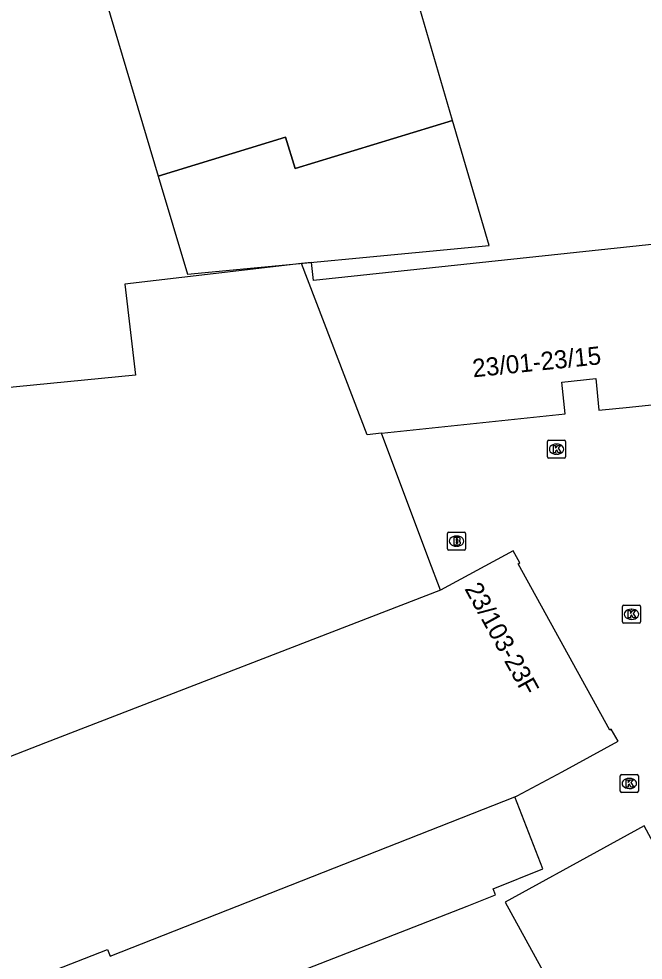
# Model space of a CAD drawing. Extents: x 161087 to 161922, y 382574 to 383873.
# Drawn here: x 161758.9 to 161793.4, y 382747 to 382799 of the extents above; entities that cross this region are included whole.
import ezdxf

# ---------------------------------------------------------------- set-up
doc = ezdxf.new("R2010")
doc.units = 0
for name, color, linetype in [('IMGEO_Brandkraan', 7, 'Continuous'), ('IMGEO_Kolk', 7, 'Continuous'), ('IMGEO_Pand', 7, 'Continuous'), ('IMGEO_Pand_nummerreeks', 7, 'Continuous'), ('IMGEO_Pand_overbouw', 7, 'Continuous')]:
    doc.layers.add(name, color=color, linetype=linetype)

msp = doc.modelspace()

# ---------------------------------------------------------------- linework, layer by layer
at = {"layer": 'IMGEO_Brandkraan'}
for p, q in [((161782.57, 382769.723), (161782.57, 382770.575)), ((161782.645, 382770.649), (161783.497, 382770.649)), ((161783.571, 382770.575), (161783.571, 382769.723)), ((161783.058, 382770.429), (161783.083, 382770.429)), ((161783.497, 382769.649), (161782.645, 382769.649)), ((161783.081, 382769.869), (161783.056, 382769.869))]:
    msp.add_line(p, q, dxfattribs=at)
for points in [[(161782.57, 382769.723), (161782.57, 382770.575)], [(161782.645, 382770.649), (161783.497, 382770.649)], [(161783.571, 382770.575), (161783.571, 382769.723)], [(161782.918, 382770.349), (161782.918, 382769.949), (161783.131, 382769.949)], [(161783.149, 382770.349), (161782.918, 382770.349)], [(161783.097, 382770.268), (161783.043, 382770.268), (161783.043, 382770.192)], [(161783.043, 382770.192), (161783.096, 382770.192)], [(161783.105, 382770.116), (161783.043, 382770.116), (161783.043, 382770.035)], [(161783.043, 382770.035), (161783.105, 382770.035)], [(161783.497, 382769.649), (161782.645, 382769.649)]]:
    msp.add_lwpolyline(points, dxfattribs=at)
for centre, radius, start, end in [((161782.647, 382770.573), 0.0765, 91.552, 178.448), ((161782.647, 382770.573), 0.0765, 91.552, 178.448), ((161783.495, 382770.573), 0.0765, 1.552, 88.448), ((161783.495, 382770.573), 0.0765, 1.552, 88.448), ((161783.098, 382770.23), 0.0379, 267.8285, 90.9355), ((161783.106, 382770.075), 0.0404, 269.8759, 90.5077), ((161783.153, 382770.204), 0.145, 59.4692, 91.5367), ((161783.178, 382770.251), 0.0922, 285.5137, 58.1501), ((161783.183, 382770.059), 0.105, 301.3115, 78.989), ((161782.647, 382769.725), 0.0765, 181.552, 268.448), ((161782.647, 382769.725), 0.0765, 181.552, 268.448), ((161783.137, 382770.2), 0.251, 268.6676, 293.5347), ((161783.495, 382769.725), 0.0765, 271.552, 358.448), ((161783.495, 382769.725), 0.0765, 271.552, 358.448)]:
    msp.add_arc(centre, radius, start, end, dxfattribs=at)
for centre, major_axis, ratio, start_param, end_param in [((161783.057, 382770.149), (-0.387, 0.002), 0.722429, 4.712389, 7.853982), ((161783.082, 382770.149), (-0.39, 0.002), 0.717154, 1.570796, 4.712389)]:
    msp.add_ellipse(centre, major_axis=major_axis, ratio=ratio, start_param=start_param, end_param=end_param, dxfattribs=at)
at = {"layer": 'IMGEO_Kolk'}
for p, q in [((161788.172, 382775.725), (161789.024, 382775.725)), ((161788.097, 382774.799), (161788.097, 382775.651)), ((161788.585, 382775.505), (161788.61, 382775.505)), ((161789.098, 382775.651), (161789.098, 382774.799)), ((161789.024, 382774.725), (161788.172, 382774.725)), ((161788.608, 382774.945), (161788.583, 382774.945)), ((161792.236, 382765.685), (161792.236, 382766.537)), ((161792.311, 382766.611), (161793.163, 382766.611)), ((161792.724, 382766.391), (161792.749, 382766.391)), ((161793.237, 382766.537), (161793.237, 382765.685)), ((161793.163, 382765.611), (161792.311, 382765.611)), ((161792.747, 382765.831), (161792.722, 382765.831)), ((161792.116, 382756.345), (161792.116, 382757.197)), ((161792.191, 382757.271), (161793.043, 382757.271)), ((161792.604, 382757.051), (161792.629, 382757.051)), ((161793.117, 382757.197), (161793.117, 382756.345)), ((161793.043, 382756.271), (161792.191, 382756.271)), ((161792.627, 382756.491), (161792.602, 382756.491))]:
    msp.add_line(p, q, dxfattribs=at)
for points in [[(161788.172, 382775.725), (161789.024, 382775.725)], [(161788.097, 382774.799), (161788.097, 382775.651)], [(161788.418, 382775.425), (161788.541, 382775.425), (161788.541, 382775.274), (161788.671, 382775.425), (161788.835, 382775.425), (161788.689, 382775.274), (161788.842, 382775.025), (161788.69, 382775.025), (161788.605, 382775.189), (161788.541, 382775.122), (161788.541, 382775.025), (161788.418, 382775.025), (161788.418, 382775.425)], [(161789.098, 382775.651), (161789.098, 382774.799)], [(161789.024, 382774.725), (161788.172, 382774.725)], [(161792.236, 382765.685), (161792.236, 382766.537)], [(161792.311, 382766.611), (161793.163, 382766.611)], [(161793.237, 382766.537), (161793.237, 382765.685)], [(161792.557, 382766.311), (161792.68, 382766.311), (161792.68, 382766.16), (161792.81, 382766.311), (161792.974, 382766.311), (161792.828, 382766.16), (161792.981, 382765.911), (161792.829, 382765.911), (161792.744, 382766.075), (161792.68, 382766.008), (161792.68, 382765.911), (161792.557, 382765.911), (161792.557, 382766.311)], [(161793.163, 382765.611), (161792.311, 382765.611)], [(161792.116, 382756.345), (161792.116, 382757.197)], [(161792.191, 382757.271), (161793.043, 382757.271)], [(161793.117, 382757.197), (161793.117, 382756.345)], [(161792.437, 382756.971), (161792.56, 382756.971), (161792.56, 382756.82), (161792.69, 382756.971), (161792.854, 382756.971), (161792.708, 382756.82), (161792.861, 382756.571), (161792.709, 382756.571), (161792.624, 382756.735), (161792.56, 382756.668), (161792.56, 382756.571), (161792.437, 382756.571), (161792.437, 382756.971)], [(161793.043, 382756.271), (161792.191, 382756.271)]]:
    msp.add_lwpolyline(points, dxfattribs=at)
for centre, start, end in [((161788.174, 382775.649), 91.552, 178.448), ((161788.174, 382775.649), 91.552, 178.448), ((161789.022, 382775.649), 1.552, 88.448), ((161789.022, 382775.649), 1.552, 88.448), ((161788.174, 382774.801), 181.552, 268.448), ((161788.174, 382774.801), 181.552, 268.448), ((161789.022, 382774.801), 271.552, 358.448), ((161789.022, 382774.801), 271.552, 358.448), ((161792.313, 382766.535), 91.552, 178.448), ((161792.313, 382766.535), 91.552, 178.448), ((161793.161, 382766.535), 1.552, 88.448), ((161793.161, 382766.535), 1.552, 88.448), ((161792.313, 382765.687), 181.552, 268.448), ((161792.313, 382765.687), 181.552, 268.448), ((161793.161, 382765.687), 271.552, 358.448), ((161793.161, 382765.687), 271.552, 358.448), ((161792.193, 382757.195), 91.552, 178.448), ((161792.193, 382757.195), 91.552, 178.448), ((161793.041, 382757.195), 1.552, 88.448), ((161793.041, 382757.195), 1.552, 88.448), ((161792.193, 382756.347), 181.552, 268.448), ((161792.193, 382756.347), 181.552, 268.448), ((161793.041, 382756.347), 271.552, 358.448), ((161793.041, 382756.347), 271.552, 358.448)]:
    msp.add_arc(centre, 0.0765, start, end, dxfattribs=at)
for centre, major_axis, ratio, start_param, end_param in [((161788.584, 382775.225), (-0.387, 0.002), 0.722429, 4.712389, 7.853982), ((161788.609, 382775.225), (-0.39, 0.002), 0.717154, 1.570796, 4.712389), ((161792.723, 382766.111), (-0.387, 0.002), 0.722429, 4.712389, 7.853982), ((161792.748, 382766.111), (-0.39, 0.002), 0.717154, 1.570796, 4.712389), ((161792.603, 382756.771), (-0.387, 0.002), 0.722429, 4.712389, 7.853982), ((161792.628, 382756.771), (-0.39, 0.002), 0.717154, 1.570796, 4.712389)]:
    msp.add_ellipse(centre, major_axis=major_axis, ratio=ratio, start_param=start_param, end_param=end_param, dxfattribs=at)
at = {"layer": 'IMGEO_Pand'}
for points in [[(161782.85, 382793.379), (161774.146, 382790.723), (161773.62, 382792.444), (161766.586, 382790.298), (161768.198, 382784.893), (161784.864, 382786.465), (161782.85, 382793.379)], [(161778.916, 382776.105), (161789.069, 382777.178), (161788.885, 382778.92), (161790.774, 382779.12), (161790.941, 382777.371), (161792.635, 382777.549), (161800.826, 382778.409), (161802.432, 382778.578), (161798.007, 382786.96), (161775.16, 382784.545), (161775.045, 382785.532), (161774.502, 382785.469)], [(161774.502, 382785.469), (161764.744, 382784.333), (161765.335, 382779.309), (161753.095, 382778.125)], [(161778.916, 382776.105), (161778.137, 382776.023), (161774.502, 382785.469)], [(161782.19, 382767.438), (161781.539, 382769.143), (161778.916, 382776.105)], [(161786.294, 382756.038), (161786.424, 382756.091), (161788.908, 382757.413), (161792.002, 382759.112), (161791.62, 382759.771), (161791.534, 382759.721), (161786.48, 382768.892), (161786.559, 382768.943), (161786.19, 382769.61), (161782.19, 382767.438)], [(161782.19, 382767.438), (161760.362, 382759.021), (161754.87, 382756.874), (161754.496, 382757.83), (161745.004, 382754.118)], [(161749.728, 382742.115), (161763.782, 382747.61), (161763.929, 382747.233), (161786.294, 382756.038)], [(161763.515, 382739.519), (161762.633, 382741.801), (161783.647, 382750), (161785.222, 382750.626), (161785.092, 382750.952), (161787.843, 382752.05), (161786.294, 382756.038)], [(161794.2, 382753.036), (161793.435, 382754.427), (161791.191, 382753.197), (161785.753, 382750.218), (161797.788, 382728.319), (161797.962, 382728.415), (161805.453, 382732.533), (161804.675, 382733.953), (161800.287, 382741.962), (161799.902, 382742.664), (161798.28, 382741.775), (161797.372, 382743.432), (161799.005, 382744.299), (161798.607, 382745.023), (161794.2, 382753.036)]]:
    msp.add_lwpolyline(points, dxfattribs=at)
at = {"layer": 'IMGEO_Pand_overbouw'}
msp.add_lwpolyline([(161779.113, 382806.206), (161771.772, 382803.981), (161768.675, 382814.202), (161767.527, 382813.855), (161770.624, 382803.633), (161765.961, 382802.214), (161764.589, 382806.71), (161761.93, 382805.898), (161766.586, 382790.298), (161773.62, 382792.444), (161774.146, 382790.723), (161782.85, 382793.379)], close=True, dxfattribs=at)

# ---------------------------------------------------------------- texts
at = {"layer": 'IMGEO_Pand_nummerreeks'}
for s, rotation, p in [('23/01-23/15', 5.8715, (161783.995, 382779.19)), ('23/103-23F', 298.8539, (161783.49, 382767.523))]:
    msp.add_text(s, height=1, rotation=rotation, dxfattribs=at).set_placement(p)

doc.saveas('drawing.dxf')
